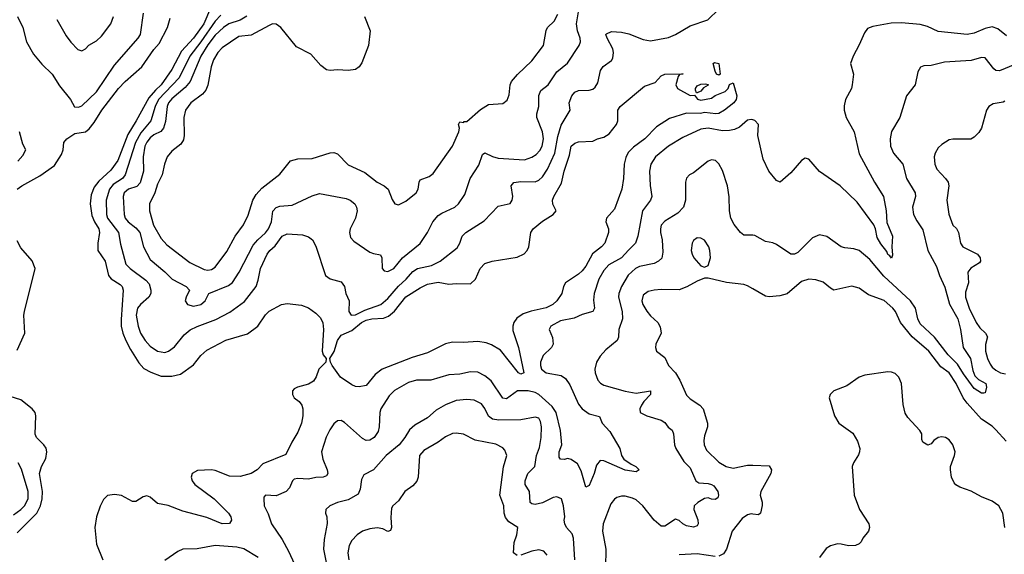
# Model space of a CAD drawing. Header units: inches. Extents: x 1552611 to 1694776, y 811966 to 917215.
# Tile 411 of 549: x 1655924 to 1661397, y 865921 to 868893. Entities that reach past the tile are written whole.
import ezdxf

# ---------------------------------------------------------------- set-up
doc = ezdxf.new("R2010")
doc.units = ezdxf.units.IN
doc.header["$MEASUREMENT"] = 0
doc.layers.add('B6856', color=7, linetype='Continuous')
doc.layers.add('B6866', color=7, linetype='Continuous')

msp = doc.modelspace()

# ---------------------------------------------------------------- linework, layer by layer
at = {"layer": 'B6856', "color": 5}
for points, elevation in [([(1655912.3, 868910), (1655940.9, 868850), (1655961.3, 868770), (1656000.7, 868700.7), (1656046.2, 868646.2), (1656104.8, 868590), (1656144.8, 868524.8), (1656206.2, 868450), (1656227.7, 868407.7), (1656250, 868407.1), (1656270, 868414.5), (1656350, 868491), (1656450, 868639.7), (1656582.9, 868790), (1656594.7, 868810), (1656611.4, 868930)], 840), ([(1656983.9, 868956.1), (1656946.5, 868870), (1656890, 868790.6), (1656822.6, 868717.4), (1656770, 868616.5), (1656710, 868531.3), (1656678.3, 868501.6), (1656642.1, 868457.9), (1656571.4, 868330), (1656524.6, 868255.4), (1656470, 868109.3), (1656430, 868055.8), (1656364, 867996), (1656338.4, 867961.6), (1656321.1, 867918.9), (1656316.5, 867870), (1656324.6, 867804.6), (1656338.8, 867770), (1656363.7, 867730), (1656368.3, 867710), (1656357.4, 867650), (1656359.1, 867610), (1656399.3, 867550), (1656417.7, 867470), (1656431.9, 867451.9), (1656481.6, 867421.6), (1656492.6, 867410), (1656499.5, 867390), (1656487.1, 867227.1), (1656488.2, 867190), (1656497.6, 867150), (1656513.3, 867110), (1656540.4, 867060.4), (1656585.2, 866985.2), (1656613.6, 866953.6), (1656652.7, 866932.7), (1656710, 866910.6), (1656768.8, 866911.2), (1656816.9, 866923.1), (1656890, 866974.7), (1656930, 867025.8), (1656965, 867055), (1657068.8, 867111.2), (1657190, 867146.5), (1657246.8, 867190), (1657290, 867252), (1657310, 867273.4), (1657379.5, 867310), (1657410, 867314.8), (1657490, 867305.2), (1657529.6, 867290.4), (1657570, 867261.1), (1657595.6, 867235.6), (1657608, 867208), (1657613.2, 867170), (1657605.2, 867050), (1657611, 867030), (1657627.8, 867010), (1657625, 866990), (1657587.4, 866950), (1657572.3, 866907.7), (1657556.6, 866883.4), (1657530, 866867.5), (1657468.2, 866850), (1657450, 866840.4), (1657441.2, 866830), (1657439.6, 866810), (1657450, 866791.7), (1657477.2, 866770), (1657492.8, 866750), (1657498.3, 866730), (1657498.2, 866690), (1657490.2, 866650), (1657470, 866599.6), (1657435.8, 866544.2), (1657403.5, 866476.5), (1657276, 866424), (1657244.6, 866390), (1657210.3, 866370), (1657150, 866353.9), (1657090, 866355.3), (1657010, 866386.9), (1656990, 866390.4), (1656912.8, 866387.2), (1656882, 866370), (1656876.5, 866350), (1656882.6, 866330), (1656898, 866310), (1657005.7, 866230), (1657084.9, 866150), (1657097.6, 866130), (1657102, 866110), (1657090, 866093.2), (1657050, 866091.2), (1656964.9, 866124.9), (1656830, 866161), (1656750, 866191.9), (1656690, 866204.4), (1656650, 866238), (1656630, 866246.3), (1656610, 866239.7), (1656570, 866215.1), (1656550, 866215.1), (1656490, 866247.6), (1656450, 866253.7), (1656412.6, 866247.4), (1656390, 866225.6), (1656370.8, 866189.2), (1656350, 866129.6), (1656341.3, 866070), (1656350, 865978.4), (1656386.1, 865890)], 820), ([(1657042, 868918), (1657010, 868883.7), (1656930.7, 868769.3), (1656869.5, 868690), (1656810.8, 868569.2), (1656695.6, 868450), (1656676.7, 868410), (1656652.4, 868330), (1656596.9, 868263.1), (1656566.7, 868210), (1656510.1, 868030), (1656495.8, 868010), (1656444.1, 867975.9), (1656422.9, 867950), (1656405.1, 867890), (1656405.7, 867810), (1656412.6, 867790), (1656472.6, 867710), (1656484.5, 867644.5), (1656513.1, 867533.1), (1656537.8, 867510), (1656625.8, 867445.8), (1656643.7, 867423.7), (1656653.7, 867390), (1656652.9, 867370), (1656642.3, 867350), (1656594.7, 867310), (1656579.5, 867290), (1656571.2, 867250), (1656581.5, 867190), (1656595.9, 867150), (1656621, 867110), (1656650, 867078.1), (1656690, 867050.9), (1656730, 867043.2), (1656750.4, 867049.6), (1656785.2, 867074.8), (1656838.7, 867141.3), (1656871.1, 867168.9), (1656910, 867187.8), (1657013.6, 867226.4), (1657092, 867268), (1657173.4, 867326.6), (1657238.8, 867410), (1657250, 867444.9), (1657261.9, 867510), (1657298.8, 867590), (1657314, 867610), (1657344.2, 867635.8), (1657383.5, 867690), (1657410, 867702.7), (1657496.6, 867696.6), (1657530, 867685.2), (1657551.6, 867670), (1657570, 867633.4), (1657623.6, 867470), (1657650, 867452.9), (1657710, 867436), (1657730, 867410.6), (1657736.9, 867370), (1657755.5, 867330), (1657754, 867270), (1657765.5, 867250), (1657790, 867252.5), (1657841.8, 867278.2), (1657930.6, 867310), (1657970, 867342.6), (1658028.7, 867411.3), (1658072.7, 867450), (1658110, 867494), (1658136, 867510), (1658213.3, 867526.6), (1658261.5, 867550), (1658355.6, 867624.4), (1658369.7, 867650), (1658383.1, 867690), (1658403.5, 867710), (1658504.9, 867775.1), (1658584.2, 867855.8), (1658650, 867872), (1658662, 867890), (1658665.8, 867910), (1658656.4, 867970), (1658670, 867987), (1658710, 867993.8), (1658790, 867992.3), (1658810, 868001.3), (1658830, 868019.6), (1658857.8, 868062.2), (1658898.7, 868150), (1658916, 868244), (1658934.1, 868305.9), (1658984.6, 868390), (1658978.7, 868430), (1658993.3, 868470), (1659009.5, 868490.6), (1659030, 868499.5), (1659090, 868501.6), (1659110, 868507.1), (1659123.1, 868516.9), (1659137.9, 868542.1), (1659151.7, 868610), (1659167.5, 868632.5), (1659213.7, 868666.3), (1659221.2, 868678.8), (1659225, 868710), (1659220.6, 868730), (1659188.9, 868790), (1659182.6, 868810), (1659185.4, 868814.6), (1659213.7, 868826.3), (1659270, 868823.9), (1659310, 868814.1), (1659390, 868782), (1659430, 868775.3), (1659530, 868794.5), (1659569.9, 868810.1), (1659650, 868859.2), (1659748.9, 868891.1), (1659810, 868951.5)], 840), ([(1657187.3, 868912.7), (1657150.3, 868889.7), (1657085.5, 868870), (1657056.9, 868850), (1657010, 868806.1), (1656970, 868753.4), (1656930.8, 868690), (1656871.5, 868548.5), (1656844.3, 868515.7), (1656770, 868453.1), (1656751.4, 868430), (1656742.9, 868410), (1656733.8, 868326.2), (1656723.9, 868290), (1656708.4, 868271.6), (1656670, 868252), (1656650, 868236.2), (1656630, 868211.6), (1656620.1, 868190), (1656610.1, 868130.1), (1656611.9, 868050), (1656593.2, 867986.8), (1656574.1, 867965.9), (1656529.3, 867950), (1656504.1, 867930), (1656499.5, 867910), (1656505.3, 867810), (1656510.9, 867790), (1656526.8, 867770), (1656570, 867735.6), (1656592.1, 867710), (1656612.3, 867630), (1656650, 867559.3), (1656731.1, 867491.1), (1656770.5, 867450.5), (1656848.5, 867410), (1656868.5, 867390), (1656849.3, 867350.7), (1656844.4, 867330), (1656857, 867310), (1656890, 867300.1), (1656931.3, 867310), (1656955.6, 867330), (1656975.1, 867370), (1657084.5, 867415.5), (1657107.1, 867432.9), (1657144.1, 867490), (1657220.8, 867639.2), (1657247.4, 867670), (1657290, 867707.2), (1657307.3, 867730), (1657323.2, 867770), (1657331.5, 867828.5), (1657350, 867849.3), (1657370, 867855.8), (1657438, 867862), (1657550, 867914), (1657590, 867927.5), (1657738.9, 867899), (1657761.3, 867890), (1657786.3, 867870), (1657796.9, 867850), (1657799.7, 867830), (1657791, 867790), (1657760.7, 867730), (1657756.2, 867710), (1657763, 867683), (1657780.9, 867661), (1657870, 867601.3), (1657890, 867592.3), (1657930, 867584.9), (1657937.4, 867570), (1657938, 867510), (1657950, 867496.5), (1657970, 867493.2), (1658002.7, 867510), (1658051.3, 867568.7), (1658150.5, 867649.5), (1658190, 867710.4), (1658220.6, 867770), (1658250, 867804.7), (1658270, 867818.3), (1658342, 867850), (1658363.1, 867870), (1658398.3, 867921.7), (1658427.5, 868010), (1658475.6, 868084.4), (1658496.1, 868143.9), (1658510, 868152.4), (1658551.5, 868131.5), (1658582.7, 868122.7), (1658730, 868113.2), (1658771.5, 868128.5), (1658795.6, 868144.4), (1658815.1, 868164.9), (1658829, 868190), (1658836.4, 868230), (1658829.3, 868270), (1658799.2, 868350), (1658797.7, 868370), (1658809.9, 868410.1), (1658808.7, 868471.3), (1658821.3, 868498.7), (1658861.5, 868530), (1658910, 868602.7), (1658968, 868652), (1659034.6, 868750), (1659040.8, 868770), (1659039.4, 868790), (1659023.8, 868830), (1659018.7, 868870), (1659031.9, 868948.1)], 860), ([(1657840.9, 868910), (1657871.3, 868830), (1657862.6, 868750), (1657826.4, 868653.6), (1657810, 868631.2), (1657790, 868616.8), (1657750, 868609.8), (1657690, 868614.6), (1657650, 868610.8), (1657630, 868614.8), (1657598, 868638), (1657541.9, 868701.9), (1657462.7, 868742.7), (1657375.8, 868850), (1657350, 868868.2), (1657330, 868869.7), (1657310, 868861), (1657210, 868807.2), (1657141.5, 868798.5), (1657050, 868735.9), (1657025.3, 868710), (1657000.3, 868670), (1656987.5, 868630), (1656970, 868529.5), (1656958.9, 868501.1), (1656940.4, 868479.6), (1656875, 868430), (1656845.6, 868390), (1656836.1, 868350), (1656838.1, 868250), (1656834.7, 868225.3), (1656819.6, 868200.4), (1656770, 868162.4), (1656743.6, 868130), (1656729.4, 868090.6), (1656715.6, 868030), (1656690, 867978), (1656675, 867930), (1656645.3, 867870), (1656646.2, 867830), (1656667.8, 867750), (1656710, 867677.2), (1656741.3, 867641.3), (1656870, 867542.8), (1656950, 867504.7), (1656970, 867500.2), (1656990, 867503.5), (1657010, 867517.2), (1657076, 867604), (1657121.9, 867690), (1657168.1, 867751.9), (1657194.1, 867805.9), (1657219.5, 867890), (1657238.9, 867921.1), (1657270, 867957.1), (1657370, 868034.9), (1657430, 868108.4), (1657470, 868120.3), (1657550, 868121.5), (1657650, 868153.6), (1657670, 868153.8), (1657690, 868147.4), (1657750, 868085.5), (1657843.1, 868043.1), (1657910, 867989.2), (1657950, 867969.1), (1657971.3, 867950), (1657993.9, 867893.9), (1658010, 867868.4), (1658030, 867864.2), (1658070, 867884.7), (1658127.2, 867930), (1658139.1, 867950), (1658143.8, 867990), (1658150, 868002.4), (1658199.5, 868020.5), (1658221.5, 868038.5), (1658329.7, 868190), (1658365.2, 868270), (1658369.2, 868290), (1658363.7, 868310), (1658370, 868324.7), (1658390, 868322), (1658393.6, 868326.4), (1658410, 868326), (1658485.5, 868394.5), (1658530, 868422.3), (1658610, 868427), (1658634.3, 868445.7), (1658645.2, 868474.8), (1658650.5, 868530), (1658657.5, 868550), (1658691.3, 868588.7), (1658770, 868663.2), (1658835.4, 868750), (1658850, 868833), (1658858.5, 868850), (1658895.2, 868884.8), (1658915.8, 868924.2)], 880), ([(1655909.8, 867950), (1655935.4, 867970), (1656036, 868024), (1656117.5, 868082.5), (1656156.3, 868143.7), (1656165.2, 868170), (1656169.4, 868210), (1656185.7, 868230), (1656230, 868259.6), (1656290, 868270.1), (1656310, 868286.7), (1656337.8, 868322.2), (1656380.2, 868390), (1656472.6, 868510), (1656510, 868549.4), (1656602.9, 868630), (1656670, 868728), (1656699.4, 868760.6), (1656744.8, 868850), (1656759.4, 868900.6)], 820), ([(1656130, 868894.4), (1656182.5, 868802.5), (1656208.4, 868768.4), (1656246.7, 868726.7), (1656270, 868720.2), (1656289.6, 868730), (1656309, 868751), (1656350, 868775.5), (1656379.1, 868800.9), (1656430.9, 868870), (1656445.1, 868910)], 860), ([(1660000, 868335.4), (1659990, 868337.6), (1659970, 868334), (1659924.2, 868295.8), (1659897.3, 868282.7), (1659870, 868276.1), (1659830, 868274.5), (1659750, 868290.7), (1659710, 868283.6), (1659610, 868237.7), (1659530, 868189.2), (1659458.5, 868130), (1659432.7, 868090), (1659425.2, 868050), (1659428.6, 867971.4), (1659438, 867910), (1659430.8, 867889.2), (1659385.2, 867830), (1659360.5, 867690), (1659346.8, 867650), (1659307.4, 867612.6), (1659270, 867568.3), (1659198, 867530), (1659170, 867499.3), (1659143.9, 867450), (1659117.4, 867370), (1659113.5, 867333.5), (1659119.2, 867290), (1659110.3, 867270), (1659050, 867254.2), (1659006.4, 867233.6), (1658930, 867218.8), (1658876.4, 867190), (1658866.4, 867170), (1658886.2, 867126.2), (1658889.2, 867090), (1658879.6, 867070), (1658834.4, 867025.6), (1658819.1, 866990), (1658818.4, 866970), (1658825.2, 866950), (1658850, 866930.6), (1658934.6, 866914.6), (1658958.7, 866898.7), (1658982.4, 866862.4), (1659030, 866756.2), (1659050, 866730.2), (1659090, 866702.2), (1659147, 866687), (1659162.2, 866650), (1659204.2, 866604.2), (1659260.3, 866510), (1659269.2, 866470), (1659282.8, 866450), (1659322.1, 866422.1), (1659348, 866410), (1659368.2, 866390), (1659350, 866379.1), (1659290, 866388.2), (1659170, 866439.8), (1659150, 866442), (1659130, 866417.2), (1659116.8, 866370), (1659090, 866302.7), (1659070, 866295.1), (1659044.2, 866384.2), (1659023.8, 866423.8), (1658990, 866448.9), (1658970, 866453.8), (1658950, 866448.7), (1658930, 866449.7), (1658922, 866462), (1658921.8, 866490), (1658936.8, 866530), (1658930.5, 866609.5), (1658905.3, 866710), (1658883.5, 866743.5), (1658810, 866809), (1658790, 866819.9), (1658750, 866830.6), (1658690.1, 866829.9), (1658630, 866784.9), (1658610, 866789.1), (1658544.6, 866884.6), (1658510, 866913.8), (1658470, 866934.2), (1658430, 866934.8), (1658370, 866921.6), (1658310, 866918.9), (1658210, 866889.8), (1658129, 866889), (1658084.6, 866875.4), (1658007.7, 866832.3), (1657977.6, 866802.4), (1657931, 866730), (1657926.2, 866710), (1657922.7, 866630), (1657915.9, 866604.1), (1657894, 866570), (1657870, 866555.8), (1657850, 866554.6), (1657830, 866564), (1657730, 866654), (1657710, 866664.4), (1657690, 866663.6), (1657670, 866646), (1657646.9, 866613.1), (1657627.9, 866572.1), (1657600.6, 866490), (1657609.3, 866450), (1657633.7, 866390), (1657636.5, 866370), (1657630, 866358), (1657610.7, 866349.3), (1657570, 866347.8), (1657530, 866339.2), (1657470, 866341.6), (1657450, 866338), (1657439.5, 866330), (1657424, 866290), (1657404.4, 866270), (1657350, 866246.6), (1657290.8, 866249.2), (1657281.4, 866238.6), (1657280.7, 866230), (1657283.6, 866190), (1657305.2, 866145.2), (1657323.8, 866090), (1657383.7, 866003.7), (1657418.3, 865938.3), (1657462.1, 865842.1)], 840), ([(1655913, 868107), (1655942, 868138), (1655957.2, 868170), (1655941.5, 868201.5), (1655923.5, 868270)], 840), ([(1660000, 867694.3), (1659950, 867695.8), (1659930, 867709.7), (1659895.3, 867755.3), (1659877.6, 867790), (1659869.8, 867830), (1659867.6, 867907.6), (1659859.2, 867970), (1659830, 868055.1), (1659810, 868092), (1659790.8, 868110.8), (1659770, 868113.3), (1659750, 868105.6), (1659670, 868042), (1659647.3, 868030), (1659630, 868012.7), (1659624.2, 867990), (1659624.5, 867890), (1659613.8, 867850), (1659583.1, 867816.9), (1659510, 867772), (1659490.2, 867750), (1659485.3, 867730), (1659486.5, 867710), (1659495.5, 867670), (1659499.6, 867600.4), (1659492.9, 867567.1), (1659474.3, 867550), (1659450, 867538.1), (1659370, 867521.5), (1659347.3, 867510), (1659306.7, 867473.3), (1659268.7, 867410), (1659253.7, 867370), (1659252.9, 867350), (1659273.6, 867270), (1659275.4, 867230), (1659254.2, 867170), (1659252.3, 867127.7), (1659244.9, 867110), (1659182.3, 867057.7), (1659150, 867022.6), (1659130.2, 866990), (1659120.7, 866950), (1659122.6, 866930), (1659136.9, 866890), (1659151.6, 866871.6), (1659170, 866861.2), (1659290, 866828.2), (1659350, 866817.2), (1659430.1, 866830.1), (1659430.8, 866810), (1659392.9, 866770), (1659380.6, 866750), (1659371.6, 866730), (1659372.7, 866710), (1659410.6, 866690), (1659490, 866666), (1659510, 866652.9), (1659528.2, 866628.2), (1659550, 866611.3), (1659558.4, 866590), (1659564, 866530), (1659570.2, 866510), (1659616.4, 866436.4), (1659650, 866402.4), (1659682.6, 866330), (1659699.1, 866319.1), (1659750, 866314.5), (1659770, 866309.4), (1659781.4, 866301.4), (1659805, 866270), (1659808.2, 866250), (1659805.3, 866234.8), (1659790, 866226.3), (1659770, 866226.9), (1659750, 866234.5), (1659730, 866231.3), (1659693.7, 866210), (1659672.2, 866190), (1659670.4, 866170), (1659692.9, 866112.9), (1659695.3, 866090), (1659690, 866079.5), (1659670, 866072.6), (1659630, 866079.3), (1659609.7, 866090), (1659590, 866109.7), (1659570, 866116), (1659510, 866076.8), (1659490, 866078), (1659450, 866110.8), (1659387.5, 866190), (1659350, 866223.2), (1659330, 866233.5), (1659290, 866243.4), (1659270, 866244), (1659243, 866237), (1659230, 866228.2), (1659210, 866201.6), (1659167.3, 866090), (1659164.2, 866050), (1659182.9, 865950), (1659180.4, 865850)], 860), ([(1655910, 867056), (1655951.6, 867150), (1655947.6, 867250), (1655950.6, 867270), (1656009.4, 867510), (1655992.8, 867552.8), (1655930, 867624.9), (1655910, 867664.4)], 820), ([(1660000, 867396.7), (1659970, 867414), (1659950, 867421.1), (1659852.8, 867432.8), (1659750, 867456), (1659730, 867456), (1659690, 867439.6), (1659632.9, 867407.1), (1659590, 867392), (1659490, 867392.4), (1659450, 867389.8), (1659418, 867382), (1659390, 867360.7), (1659381.3, 867330), (1659387.3, 867310), (1659410, 867272.2), (1659430, 867246.7), (1659470.3, 867210.2), (1659484.9, 867184.9), (1659488.7, 867150), (1659460.4, 867090), (1659458, 867070), (1659464, 867050), (1659510, 867014.8), (1659530.7, 866970), (1659570, 866930.6), (1659593.1, 866890), (1659630, 866806), (1659650, 866784.9), (1659704, 866750), (1659723.8, 866730), (1659747.8, 866650), (1659747.1, 866630), (1659730, 866579.5), (1659726.6, 866553.4), (1659727.7, 866530), (1659740.7, 866500.7), (1659810, 866434), (1659850, 866409.1), (1659890, 866400.8), (1659970, 866416.8), (1660000, 866415.8)], 880), ([(1655910, 866040.1), (1656018.2, 866150), (1656040.1, 866190), (1656049.3, 866230), (1656050.2, 866270), (1656034.6, 866370), (1656045.6, 866410), (1656070, 866454.3), (1656075.1, 866490), (1656070.6, 866510.6), (1656058.8, 866530), (1656017.8, 866570), (1656009.2, 866589.2), (1656014, 866690), (1656009.8, 866710), (1655992.9, 866730), (1655930, 866779.2), (1655836, 866810)], 820), ([(1659009.3, 865890), (1659002.7, 866010), (1658994.1, 866034.1), (1658963.1, 866070), (1658953.5, 866090), (1658949.7, 866110), (1658953.5, 866130), (1658945.8, 866190), (1658935.3, 866230), (1658910, 866240.6), (1658890, 866236.3), (1658830, 866206.9), (1658790, 866198), (1658770, 866201.6), (1658761.2, 866210), (1658756.8, 866270), (1658734, 866310), (1658734.1, 866330), (1658749, 866370), (1658787, 866410), (1658797.3, 866470), (1658813.9, 866513.9), (1658822.1, 866570), (1658824, 866630), (1658819.6, 866659.6), (1658810, 866678), (1658790, 866684), (1658710, 866669), (1658587.6, 866667.6), (1658551.7, 866671.6), (1658528.9, 866688.9), (1658510, 866731.1), (1658490, 866757.2), (1658450, 866777.3), (1658410, 866782.4), (1658350, 866775.4), (1658290, 866752.1), (1658238.3, 866721.7), (1658190, 866680.3), (1658121, 866639), (1658090, 866612.7), (1658065.3, 866570), (1658032.8, 866530), (1657961.5, 866470), (1657890, 866389.8), (1657836.2, 866363.8), (1657823.2, 866336.8), (1657816.6, 866283.4), (1657804.7, 866255.3), (1657750, 866223.5), (1657690, 866209.8), (1657648, 866190), (1657626, 866170), (1657623, 866150), (1657630.4, 866130.3), (1657633.1, 866093.1), (1657616.3, 866003.7), (1657612.9, 865950), (1657636.6, 865830)], 860), ([(1658690, 865915), (1658667.9, 865930), (1658672.7, 865987.3), (1658687.4, 866030), (1658693.3, 866070), (1658642.3, 866102.3), (1658625.1, 866125.1), (1658617.3, 866150), (1658614.2, 866190), (1658593.3, 866250), (1658612.5, 866407.5), (1658630.9, 866470), (1658620.3, 866500.3), (1658610, 866512.4), (1658570, 866532.7), (1658454.8, 866554.8), (1658390, 866588.5), (1658350, 866594.5), (1658330, 866592), (1658290, 866574.2), (1658250, 866545), (1658170, 866498.8), (1658147.1, 866470), (1658138.2, 866350), (1658131.6, 866328.4), (1658110, 866302.4), (1658064.5, 866270), (1658030, 866217.7), (1657998, 866190), (1657990, 866177), (1657986.6, 866126.6), (1657990.2, 866069.8), (1657985.8, 866054.2), (1657970, 866048.4), (1657943.1, 866063.1), (1657910, 866067.4), (1657870, 866062.3), (1657830, 866049.2), (1657799.7, 866030), (1657770, 865998.5), (1657755.8, 865970), (1657747.8, 865930), (1657753.4, 865890)], 880), ([(1655890, 866141.3), (1655930, 866169.4), (1655950.5, 866190), (1655971, 866230), (1655970.4, 866270.4), (1655933.5, 866393.5), (1655914.8, 866430)], 840), ([(1660000, 866144.4), (1659990, 866145.5), (1659970, 866140.7), (1659939.5, 866120.5), (1659884.5, 866050), (1659852.1, 865950), (1659836.2, 865923.8), (1659810, 865910.3)], 880), ([(1657250, 865903.2), (1657170, 865951), (1657130, 865960.4), (1657010, 865970.5), (1656910, 865951.3), (1656830.2, 865949.8), (1656803.1, 865936.9), (1656730, 865887.3)], 840), ([(1658856.1, 865916), (1658838, 865938), (1658810, 865946.3), (1658770, 865937.7), (1658710, 865915.7)], 880), ([(1659790, 865908.9), (1659690, 865924.5), (1659590, 865917.8)], 880)]:
    msp.add_lwpolyline(points, dxfattribs=dict(at, elevation=elevation))
for points, elevation in [([(1659810, 868585.2), (1659798, 868590), (1659790, 868606), (1659778, 868650), (1659785.2, 868654.8), (1659811, 868650), (1659818, 868590)], 820), ([(1659650, 868471), (1659674, 868474), (1659691.6, 868451.6), (1659710, 868444.7), (1659770, 868456), (1659789.3, 868470.7), (1659845.6, 868494.4), (1659862, 868510), (1659870, 868532), (1659890, 868542), (1659910.8, 868470), (1659906, 868450), (1659892.7, 868430), (1659842, 868390), (1659810, 868371.8), (1659794, 868370), (1659730, 868376.2), (1659707.9, 868372.1), (1659630, 868372.7), (1659536.7, 868343.3), (1659463, 868297), (1659399.5, 868230), (1659336.6, 868183.4), (1659306.2, 868153.8), (1659292.5, 868127.5), (1659283.2, 868090), (1659279.7, 868010), (1659271, 867950), (1659230, 867839.7), (1659186, 867790), (1659181.6, 867770), (1659195.9, 867730), (1659196.9, 867710), (1659175.8, 867650), (1659158, 867630), (1659108.7, 867591.3), (1659070, 867522.8), (1659050, 867497.1), (1659030, 867478.5), (1658958.3, 867430), (1658947.1, 867410), (1658936.5, 867370), (1658910.2, 867330), (1658887.2, 867310), (1658850, 867290.5), (1658766.9, 867273.1), (1658721.8, 867258.2), (1658686.4, 867233.6), (1658670.9, 867210), (1658665.2, 867190), (1658665, 867165), (1658696.9, 867070), (1658726, 866930), (1658710, 866922.9), (1658697.2, 866930), (1658596, 867056), (1658546.3, 867086.4), (1658516.6, 867096.6), (1658470, 867103.7), (1658390, 867098), (1658330, 867101.2), (1658290, 867091), (1658190, 867041), (1658105.1, 867014.9), (1657938.6, 866950), (1657900, 866920), (1657850, 866859.7), (1657810, 866852.1), (1657790, 866854), (1657770, 866862.4), (1657706.4, 866906.4), (1657660.6, 866970), (1657651.2, 866990), (1657648.7, 867010), (1657672, 867048), (1657689.9, 867110.1), (1657710, 867138.7), (1657770, 867164.4), (1657824, 867210), (1657850, 867222.3), (1657882, 867230), (1657945.6, 867234.4), (1657974.5, 867245.5), (1658006.8, 867273.2), (1658070, 867352.2), (1658150, 867403.1), (1658190, 867422.8), (1658250, 867434.2), (1658310, 867423), (1658350, 867427.1), (1658430, 867424.2), (1658457.8, 867450), (1658483.4, 867510), (1658510, 867536.8), (1658550, 867550.9), (1658690, 867572.3), (1658728.4, 867591.6), (1658745, 867610), (1658754.2, 867630), (1658765.4, 867710), (1658778.7, 867730), (1658830, 867772.2), (1658889.3, 867810), (1658906, 867830), (1658887.3, 867867.3), (1658886, 867890), (1658892.6, 867910), (1658936.1, 867984), (1658951, 868051), (1658980.4, 868139.6), (1658990, 868190.4), (1659010, 868206), (1659030, 868213.4), (1659110, 868217.3), (1659135.3, 868230), (1659170, 868239.3), (1659200.8, 868259.2), (1659242, 868310), (1659249.5, 868330), (1659249.5, 868390), (1659260.9, 868410), (1659396.6, 868523.4), (1659456.5, 868543.5), (1659490, 868581), (1659510, 868590.7), (1659611.6, 868591.6), (1659592, 868588), (1659583.6, 868576.4), (1659570.8, 868530), (1659581, 868510)], 820), ([(1659690, 868486), (1659686, 868486), (1659681.2, 868501.2), (1659681.2, 868510), (1659690, 868524.7), (1659710, 868534.8), (1659736, 868536), (1659750, 868532), (1659750, 868528.7), (1659725.4, 868514.6), (1659710, 868495.3)], 820), ([(1659690, 867679.8), (1659670, 867666), (1659661.2, 867650), (1659656.5, 867610), (1659661.5, 867590), (1659670.3, 867570), (1659710, 867524.9), (1659730, 867517.3), (1659750, 867526), (1659764.7, 867570), (1659761, 867610), (1659754, 867630), (1659730, 867666.9), (1659710, 867678.5)], 880)]:
    msp.add_lwpolyline(points, close=True, dxfattribs=dict(at, elevation=elevation))
at = {"layer": 'B6866', "color": 5}
for points, elevation in [([(1661410, 868803.7), (1661361.1, 868841.1), (1661330, 868852.6), (1661290, 868844.6), (1661230, 868818.4), (1661190, 868810.5), (1661030, 868827.6), (1660970, 868854.2), (1660930, 868865.8), (1660824.9, 868875.1), (1660767.3, 868872.7), (1660665.3, 868854.7), (1660637, 868843), (1660619.6, 868820.4), (1660590, 868752.3), (1660556.4, 868690), (1660541.6, 868650), (1660559.3, 868590), (1660551.4, 868530), (1660547.6, 868510), (1660514.7, 868450), (1660505.9, 868414.1), (1660506.2, 868390), (1660518.8, 868350), (1660562.6, 868270), (1660590, 868147), (1660675.8, 867990), (1660726, 867910), (1660740.7, 867830), (1660744.7, 867764.7), (1660774.6, 867690), (1660772.2, 867630), (1660775.8, 867584.2), (1660770, 867566.6), (1660760.9, 867580.9), (1660750, 867587), (1660743.5, 867603.5), (1660710, 867646.9), (1660690, 867682), (1660681.4, 867730), (1660672.2, 867752.2), (1660578.8, 867878.8), (1660484, 867970), (1660368.9, 868048.9), (1660310, 868118), (1660290, 868122.7), (1660270, 868109.3), (1660210, 868040.9), (1660151.3, 867990), (1660130, 867999.3), (1660087.6, 868050), (1660057.1, 868117.1), (1660026, 868250), (1660031, 868310), (1660010, 868333.3), (1660000, 868335.4)], 840), ([(1661455.5, 868644.5), (1661370, 868608.5), (1661350, 868611.2), (1661339.6, 868619.6), (1661290, 868680.5), (1661270, 868683.1), (1661213.5, 868666.5), (1661063.8, 868656.2), (1660990, 868638.4), (1660950, 868637), (1660930.4, 868629.6), (1660917, 868603), (1660901.7, 868530), (1660852.4, 868470), (1660817, 868350), (1660769.2, 868270.8), (1660761.8, 868230), (1660765.2, 868190), (1660781.5, 868150), (1660833.8, 868090), (1660854, 868010), (1660902.2, 867930), (1660903.8, 867910), (1660886.8, 867850), (1660892.7, 867810), (1660910, 867775.6), (1660945, 867725), (1660972.6, 867610), (1661020.1, 867520.1), (1661036.3, 867470), (1661065.8, 867405.8), (1661092.1, 867312.1), (1661138.1, 867230), (1661153.3, 867170), (1661169, 867070), (1661208.8, 867010), (1661222.7, 866942.7), (1661233.8, 866913.8), (1661252.7, 866892.7), (1661293.4, 866870), (1661298.3, 866850), (1661290, 866819.5), (1661283.1, 866816.9), (1661270, 866816), (1661230, 866843.5), (1661170, 866923.4), (1661137.4, 866977.4), (1661085.8, 867030), (1661009, 867129), (1660930, 867202.4), (1660915.8, 867230), (1660902.8, 867290), (1660875.5, 867330), (1660728, 867468), (1660650, 867559.4), (1660590, 867609), (1660560, 867620), (1660510, 867624.4), (1660490.7, 867630.7), (1660410, 867687.8), (1660370, 867697.7), (1660330, 867680.3), (1660250, 867598.9), (1660230, 867589.8), (1660210, 867589.8), (1660130, 867643.5), (1660110, 867652.3), (1660070, 867659.1), (1660010, 867694), (1660000, 867694.3)], 860), ([(1661400.3, 868439.7), (1661390, 868433.9), (1661334.3, 868425.7), (1661311.8, 868410), (1661298.3, 868390), (1661270.2, 868289.8), (1661254.7, 868265.3), (1661230, 868239.5), (1661210, 868227.8), (1661111.7, 868228.3), (1661090, 868224.2), (1661050, 868198.9), (1661030, 868180.5), (1661012.8, 868150), (1661008, 868130), (1661011.5, 868090), (1661022.2, 868062.2), (1661070.9, 868010.9), (1661084.6, 867990), (1661088.9, 867968.9), (1661077.4, 867890), (1661088.9, 867811.1), (1661110, 867750.7), (1661131.4, 867731.4), (1661143.1, 867710), (1661153, 867650), (1661166.8, 867630), (1661248.5, 867590), (1661263.2, 867570), (1661264.7, 867550), (1661258.9, 867541), (1661210, 867512), (1661194.7, 867490), (1661197.7, 867430), (1661182, 867378), (1661181, 867350), (1661201.5, 867290), (1661240.4, 867210), (1661260.7, 867180.7), (1661293, 867150), (1661302.7, 867130), (1661293.2, 867086.9), (1661292.4, 867050), (1661303.6, 867010), (1661318.3, 866978.3), (1661330, 866961.5), (1661350, 866944.7), (1661376, 866930), (1661404.1, 866924.1)], 880), ([(1661406.6, 866550), (1661350, 866613), (1661330, 866633.2), (1661270, 866672.1), (1661190, 866760.4), (1661168.2, 866790), (1661130, 866869.8), (1661090, 866930.6), (1661043.3, 866963.3), (1660977.9, 867050), (1660884.5, 867130), (1660820.7, 867210), (1660792.2, 867270), (1660778, 867290), (1660730, 867332.5), (1660642.9, 867362.9), (1660590, 867400.4), (1660550, 867411.1), (1660450, 867389.7), (1660430, 867400.7), (1660390, 867434.7), (1660350, 867446.9), (1660310, 867451), (1660270, 867438), (1660190, 867369.8), (1660150, 867358.2), (1660090, 867352.4), (1660070, 867356.4), (1660000, 867396.7)], 880), ([(1661399.7, 866070), (1661389.7, 866150), (1661366, 866190), (1661330, 866216.8), (1661270, 866240.9), (1661211.9, 866271.9), (1661150, 866294.8), (1661127.2, 866307.2), (1661118.2, 866318.2), (1661103.9, 866350), (1661097.2, 866390), (1661098.7, 866410), (1661120.8, 866470), (1661123.1, 866490), (1661110, 866529.5), (1661090, 866557.4), (1661070, 866571.1), (1661050, 866573.7), (1661030, 866569.6), (1661006.1, 866553.9), (1660990, 866536), (1660972.5, 866527.5), (1660944.2, 866544.2), (1660939.1, 866559.1), (1660938, 866590), (1660928.2, 866610), (1660860.9, 866680.9), (1660845.6, 866705.6), (1660834.5, 866754.5), (1660825.7, 866870), (1660810, 866905.7), (1660790, 866925.3), (1660770, 866934.4), (1660750, 866935.9), (1660622.4, 866917.6), (1660590, 866905.4), (1660522, 866858), (1660450, 866829.6), (1660428.7, 866810), (1660424.2, 866790), (1660453.1, 866690), (1660477.1, 866650), (1660555, 866595), (1660581.2, 866550), (1660593.2, 866510), (1660592.4, 866490), (1660586.2, 866473.8), (1660559, 866430), (1660551.7, 866410), (1660563.1, 866250), (1660591.6, 866170), (1660643.1, 866090), (1660648.2, 866070), (1660641.6, 866050), (1660610.5, 866010), (1660600.7, 865990), (1660590, 865979.3), (1660570, 865969.7), (1660530, 865968.6), (1660490, 865978.4), (1660470, 865978.7), (1660430, 865968.2), (1660407.3, 865952.7), (1660370, 865902.9)], 920), ([(1660000, 866415.8), (1660090, 866412.7), (1660102.4, 866390), (1660099.3, 866370), (1660043.5, 866270), (1660039.1, 866250), (1660051.8, 866211.8), (1660051.9, 866191.9), (1660041.1, 866150), (1660030, 866141), (1660000, 866144.4)], 880)]:
    msp.add_lwpolyline(points, dxfattribs=dict(at, elevation=elevation))

doc.saveas('drawing.dxf')
